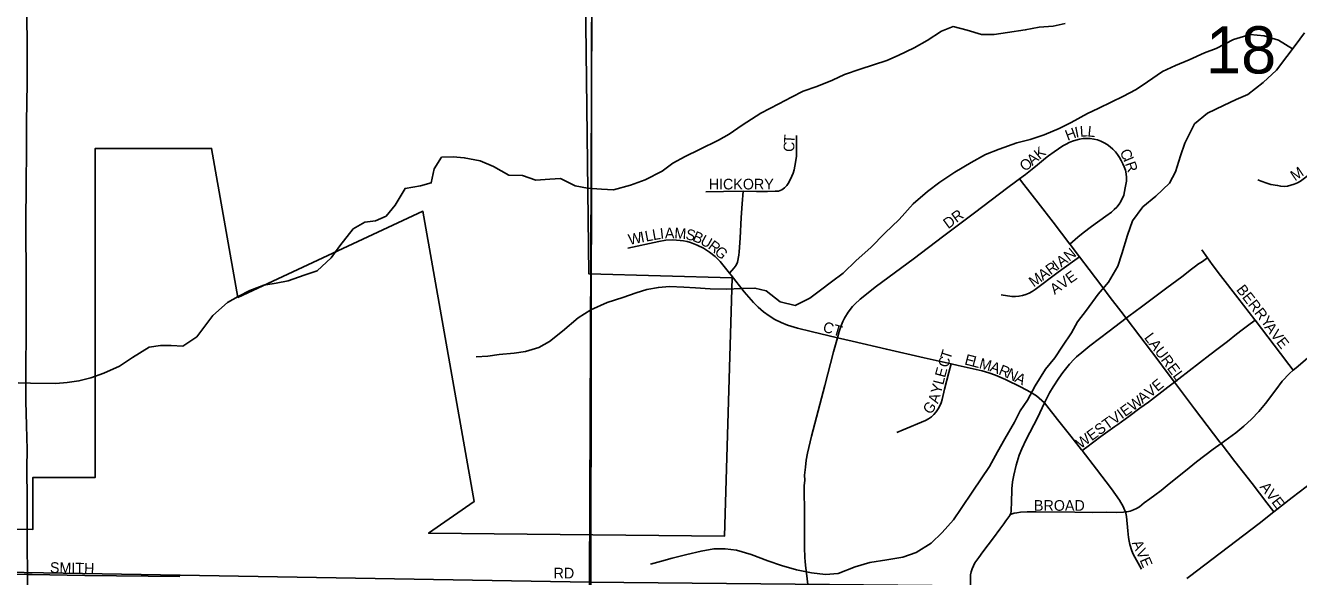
# Model space of a CAD drawing. Extents: x 1874609 to 2204689, y 815661 to 1281160.
# Drawn here: x 2010253 to 2016212, y 1041183 to 1043764 of the extents above; entities that cross this region are included whole.
import ezdxf

# ---------------------------------------------------------------- set-up
doc = ezdxf.new("R2010")
doc.units = 0
for name, color, linetype in [('GM_X_City_Street', 7, 'Continuous'), ('GM_X_City_Street_Text', 7, 'Continuous'), ('GM_X_Corporation', 7, 'Continuous'), ('GM_X_County_Road', 7, 'Continuous'), ('GM_X_Minor_River', 7, 'Continuous'), ('GM_X_Section', 7, 'Continuous'), ('GM_X_Section_Text', 7, 'Continuous'), ('GM_X_Township', 7, 'Continuous')]:
    doc.layers.add(name, color=color, linetype=linetype)

msp = doc.modelspace()

# ---------------------------------------------------------------- linework, layer by layer
at = {"layer": 'GM_X_City_Street'}
for points in [[(2016021.8, 1043041), (2016036.8, 1043034.7), (2016063.9, 1043026), (2016083, 1043019.8), (2016113.6, 1043014.7), (2016129, 1043011.3), (2016144.7, 1043010.4), (2016160.7, 1043012), (2016176.5, 1043015.3), (2016191.7, 1043020.4), (2016206.4, 1043026.9), (2016220.6, 1043034.6), (2016234.3, 1043043.6), (2016260.3, 1043064), (2016296.6, 1043097), (2016355.3, 1043152.6), (2016380, 1043173), (2016459.2, 1043228.8), (2016538.6, 1043285.2), (2016590.1, 1043324.9), (2016665.1, 1043387.2), (2016702.4, 1043418.2)], [(2013612.2, 1042988.3), (2013674.9, 1042986.5), (2013725.9, 1042986.5), (2013761.8, 1042987.2), (2013777.9, 1042988.4), (2013786, 1042990.7), (2013793.1, 1042993.8), (2013806.3, 1043003), (2013817.1, 1043014.9), (2013826, 1043028.6), (2013840.8, 1043057.5), (2013846.5, 1043072.6), (2013850.5, 1043088.3), (2013857.9, 1043122.1), (2013861.5, 1043152), (2013861.9, 1043184.4), (2013862.7, 1043248.9)], [(2015141.1, 1042740.4), (2015166, 1042761.3), (2015178.5, 1042771.9), (2015203.8, 1042792.5), (2015243.3, 1042822.3), (2015309.9, 1042870.5), (2015336.9, 1042890.1), (2015349.6, 1042901.3), (2015361.6, 1042913.3), (2015372.6, 1042926.4), (2015380.2, 1042940.1), (2015394.5, 1042969.9), (2015398.1, 1042987.1), (2015400.3, 1043003), (2015406.3, 1043035.4), (2015407.2, 1043052.2), (2015405.8, 1043069.1), (2015401.8, 1043085.7), (2015395.9, 1043101.5), (2015389.1, 1043116.6), (2015381.8, 1043131.3), (2015373.9, 1043145.5), (2015364.9, 1043159.2), (2015354.6, 1043172.4), (2015342.9, 1043184.9), (2015330.1, 1043196.1), (2015316.3, 1043206), (2015301.7, 1043214.6), (2015286.3, 1043221.9), (2015270.4, 1043227.5), (2015253.9, 1043231.8), (2015237.1, 1043234.5), (2015220.2, 1043235.3), (2015203.3, 1043234.1), (2015186.6, 1043231.4), (2015170.1, 1043227.4), (2015154.2, 1043222), (2015138.7, 1043215.8), (2015123.6, 1043208.5), (2015109.2, 1043199.9), (2015068, 1043172.4), (2015041.1, 1043153), (2015028.1, 1043142.8), (2014990.1, 1043111.4), (2014964.9, 1043090.5), (2014933.4, 1043065.7), (2014905.8, 1043045)], [(2014053.9, 1042301.5), (2014062.1, 1042330.8), (2014072.7, 1042362.1), (2014079.2, 1042377.4), (2014086.6, 1042392.4), (2014104, 1042420.7), (2014124.2, 1042447.1), (2014135.4, 1042459.4), (2014159.8, 1042481.9), (2014236.9, 1042542.9), (2014407.9, 1042669.4), (2014551.4, 1042778.1), (2014695.1, 1042886.5), (2014851.8, 1043004.8), (2014887.4, 1043031.1), (2014905.8, 1043045)], [(2015141.1, 1042740.4), (2015063.6, 1042842.8), (2014993.6, 1042933.6), (2014925.9, 1043018.8), (2014905.8, 1043045)], [(2013437.8, 1042984.2), (2013519.9, 1042986.1), (2013612.2, 1042988.3)], [(2013548.8, 1042604), (2013569.7, 1042629.2), (2013580, 1042641.5), (2013586.6, 1042656.1), (2013592.2, 1042687.4), (2013593.6, 1042703.4), (2013598.1, 1042767.5), (2013602.7, 1042863.9), (2013607.6, 1042927.8), (2013612.2, 1042988.3)], [(2013073.2, 1042721.7), (2013217.7, 1042752.5), (2013250.6, 1042757.7), (2013283.9, 1042759.3), (2013317.2, 1042757.4), (2013333.7, 1042755.2), (2013350.2, 1042751.8), (2013366.3, 1042747.4), (2013397.5, 1042735.6), (2013427.3, 1042720.6), (2013455.2, 1042702.3), (2013481, 1042681.4), (2013505, 1042658.2), (2013548.8, 1042604)], [(2015186, 1042680.8), (2015142.7, 1042738.3), (2015141.1, 1042740.4)], [(2015785.9, 1042675.4), (2015758.6, 1042712.4)], [(2014820.8, 1042502.6), (2014870.3, 1042495), (2014886.9, 1042494.3), (2014903.5, 1042495.9), (2014919.9, 1042499.3), (2014936, 1042503.8), (2014951.4, 1042510), (2014965.9, 1042518), (2014979.7, 1042527.4), (2015086.2, 1042608.3), (2015153.6, 1042657.2), (2015186, 1042680.8)], [(2015405, 1042392.8), (2015380.3, 1042425.3), (2015330.9, 1042490.6), (2015291.2, 1042542.7), (2015231.3, 1042620.6), (2015186, 1042680.8)], [(2015405, 1042392.8), (2015417, 1042401.9), (2015476.2, 1042445.9), (2015538.9, 1042492.5), (2015595.7, 1042534.8), (2015666, 1042587.2), (2015711.7, 1042622.8), (2015729.4, 1042635.9), (2015744.4, 1042647.1), (2015757.4, 1042656), (2015785.9, 1042675.4)], [(2016008.7, 1042384), (2016008, 1042384.9), (2015928, 1042489), (2015847.5, 1042592.8), (2015808.1, 1042645), (2015785.9, 1042675.4)], [(2013548.8, 1042604), (2013556.8, 1042594.1), (2013617.7, 1042516.7), (2013660.1, 1042467), (2013682.9, 1042443.9), (2013707.4, 1042422.8), (2013733.6, 1042403.7), (2013761.4, 1042387.1), (2013790.5, 1042373), (2013820.6, 1042361.1), (2013867.3, 1042346.3), (2013931.2, 1042330.3), (2014053.9, 1042301.5)], [(2015022.3, 1041995.9), (2015031.6, 1042015.3), (2015046.5, 1042044.1), (2015062.9, 1042072.2), (2015089.8, 1042112.9), (2015109, 1042139.4), (2015139.8, 1042177.2), (2015161.8, 1042200.7), (2015173.3, 1042211.3), (2015197, 1042232.7), (2015234.5, 1042263.6), (2015325.3, 1042333), (2015405, 1042392.8)], [(2015630.8, 1042093.6), (2015597.3, 1042138.7), (2015548, 1042203.8), (2015469.2, 1042308.3), (2015405, 1042392.8)], [(2015630.8, 1042093.6), (2015651.9, 1042109.8), (2015748.8, 1042184.3), (2015796.2, 1042220.9), (2015836.4, 1042251.8), (2015878.8, 1042284.5), (2015922.3, 1042318), (2015948.1, 1042337.8), (2015973.4, 1042357.1), (2016008.7, 1042384)], [(2016187.2, 1042149.2), (2016167.3, 1042175.7), (2016128, 1042228.2), (2016008.7, 1042384)], [(2013915.2, 1041145.8), (2013912.5, 1041172.4), (2013904.1, 1041237), (2013902.3, 1041253.9), (2013901.2, 1041272.7), (2013899.5, 1041318.9), (2013899.8, 1041467.4), (2013898.3, 1041608.2), (2013900.7, 1041634.7), (2013900.1, 1041657.5), (2013904.2, 1041695), (2013907.4, 1041727.9), (2013912.9, 1041760.4), (2013932, 1041840.3), (2013995.2, 1042077.5), (2014035.6, 1042236.1), (2014053.9, 1042301.5)], [(2014053.9, 1042301.5), (2014123.1, 1042285.2), (2014282.9, 1042247.9), (2014459, 1042207.6), (2014585.7, 1042178.6)], [(2016187.2, 1042149.2), (2016200.8, 1042160.9), (2016242.5, 1042196.7), (2016281.2, 1042229.9), (2016331.7, 1042271.7), (2016370.5, 1042302), (2016386.2, 1042313.3)], [(2014331, 1041858.4), (2014361.5, 1041869.6), (2014465.8, 1041914.7), (2014480, 1041922.4), (2014493.4, 1041931.6), (2014505.4, 1041942.5), (2014516, 1041954.7), (2014525.2, 1041968.1), (2014532.9, 1041982.4), (2014539.1, 1041997.4), (2014543.8, 1042012.9), (2014554.2, 1042060.5), (2014575.1, 1042138.9), (2014585.7, 1042178.6)], [(2014585.7, 1042178.6), (2014618.9, 1042170.9), (2014731.2, 1042145.9), (2014763.1, 1042137.1), (2014794.3, 1042125.9), (2014839.7, 1042106.1), (2014913.6, 1042070.1), (2014957, 1042046.4), (2014985.3, 1042029), (2014998.7, 1042018.7), (2015011, 1042007.3), (2015022.3, 1041995.9)], [(2015849.5, 1041805.7), (2015919, 1041855.8), (2015956.6, 1041886.9), (2015992.2, 1041920.2), (2016026, 1041955.4), (2016057.4, 1041992.8), (2016106.4, 1042058.2), (2016135.5, 1042098), (2016169.6, 1042134.1), (2016187.2, 1042149.2)], [(2015198.7, 1041772.7), (2015220.7, 1041789.6), (2015286.1, 1041839.6), (2015352, 1041886.2), (2015365.7, 1041894.6), (2015417.9, 1041932.8), (2015469.9, 1041972), (2015509.5, 1042000.4), (2015600.1, 1042070.2), (2015630.8, 1042093.6)], [(2015849.5, 1041805.7), (2015844.1, 1041812.8), (2015784.4, 1041890.7), (2015725, 1041969), (2015636.1, 1042086.5), (2015630.8, 1042093.6)], [(2014862.6, 1041474.3), (2014864.9, 1041480.5), (2014866.6, 1041488.7), (2014867.3, 1041498.4), (2014868.3, 1041527.5), (2014870.5, 1041593.8), (2014873.6, 1041626.2), (2014878.8, 1041658.1), (2014889.7, 1041705.4), (2014904.6, 1041751.5), (2014916.6, 1041781.4), (2014937.2, 1041825), (2014989.9, 1041926.6), (2015022.3, 1041995.9)], [(2015022.3, 1041995.9), (2015033.2, 1041982.5), (2015084.3, 1041918.1), (2015145.5, 1041841.2), (2015195.7, 1041776.4), (2015198.7, 1041772.7)], [(2016096.6, 1041485.7), (2016182.7, 1041552.6), (2016312.5, 1041652.6), (2016403.9, 1041721.1), (2016443.6, 1041749.5), (2016524.1, 1041805.5), (2016564.2, 1041834.5), (2016615.5, 1041875.8), (2016679, 1041926.7), (2016708.9, 1041950.3)], [(2015401.7, 1041485.9), (2015409, 1041486.8), (2015424.6, 1041490.1), (2015439.6, 1041495), (2015453.7, 1041501.8), (2015466.8, 1041510.4), (2015489.9, 1041527.7), (2015515.2, 1041546.6), (2015538.9, 1041564.4), (2015568.5, 1041586.5), (2015606.7, 1041616.9), (2015682.9, 1041678.7), (2015734.3, 1041719.7), (2015812.9, 1041779.2), (2015849.5, 1041805.7)], [(2016096.6, 1041485.7), (2016064.1, 1041527.8), (2015994.2, 1041618.3), (2015913.5, 1041721.6), (2015849.5, 1041805.7)], [(2015198.7, 1041772.7), (2015266.8, 1041686.1), (2015336.2, 1041594.3), (2015373.7, 1041540.1), (2015390.9, 1041511.6), (2015398.1, 1041496.3), (2015401.7, 1041485.9)], [(2014676.5, 1041135.7), (2014676.5, 1041175.8), (2014677.3, 1041190.8), (2014679.7, 1041204.9), (2014684.5, 1041219.1), (2014690.3, 1041233.7), (2014697.3, 1041247), (2014706, 1041259.7), (2014715.3, 1041273), (2014734.2, 1041299.5), (2014784.1, 1041364.7), (2014813.4, 1041404.4), (2014832.4, 1041430.6), (2014842.2, 1041443.4), (2014851.7, 1041456.1), (2014860, 1041468.7), (2014862.6, 1041474.3)], [(2014862.6, 1041474.3), (2014880.7, 1041480.2), (2014893.1, 1041482.2), (2014910.6, 1041484.5), (2014941.4, 1041485.7), (2014984.1, 1041487), (2015164.5, 1041485.1), (2015246.5, 1041483.7), (2015311.8, 1041484.2), (2015360.7, 1041483.1), (2015393, 1041484.8), (2015401.7, 1041485.9)], [(2015401.7, 1041485.9), (2015403.6, 1041480.3), (2015407.2, 1041463.7), (2015413.5, 1041398), (2015416.5, 1041365.4), (2015418.7, 1041349.4), (2015421.8, 1041333.6), (2015431.1, 1041303.2), (2015437.6, 1041288.6), (2015469.3, 1041231.3), (2015477.3, 1041217)], [(2015689.7, 1041174.7), (2015701.2, 1041183.5), (2016027.1, 1041431.9), (2016096.6, 1041485.7)], [(2010262.7, 1041192.4), (2010262.4, 1041229.6), (2010261.5, 1041296.1), (2010260.6, 1041403.8)], [(2010024.7, 1041195.8), (2010088.5, 1041195.4), (2010262.7, 1041192.4)], [(2010261.5, 1040460.6), (2010261.5, 1040462.1), (2010261.5, 1040520.8), (2010262.4, 1040624.8), (2010262.4, 1040662.1), (2010263.3, 1040738.7), (2010263.7, 1040788.5), (2010264.2, 1040864.1), (2010263.6, 1041001.6), (2010263.3, 1041107.5), (2010262.7, 1041192.4)], [(2010262.7, 1041192.4), (2010285, 1041192.1), (2010530.8, 1041188.7), (2010975.2, 1041183)]]:
    msp.add_lwpolyline(points, dxfattribs=at)
at = {"layer": 'GM_X_Corporation'}
msp.add_lwpolyline([(2010048.7, 1041405.7), (2010287.2, 1041403.4), (2010287.3, 1041646.5), (2010579.3, 1041646.5), (2010579.4, 1043188.1), (2011124.6, 1043188), (2011247.5, 1042490.5), (2012113.3, 1042894.2), (2012352.9, 1041534.6), (2012140.1, 1041385.6), (2013525.3, 1041372.3), (2013561.3, 1042582.1), (2012889.8, 1042600.8), (2012870.5, 1044289.2), (2012774, 1044281.2), (2012798.1, 1045214.1), (2010579, 1045233.5), (2010579.1, 1046516.9), (2010425.9, 1046511), (2010421.8, 1047312.9), (2010245.1, 1047314.3)], dxfattribs=at)
at = {"layer": 'GM_X_County_Road'}
for points in [[(2010259.7, 1041646.7), (2010259.6, 1041692.9), (2010260.6, 1041778.9), (2010258.4, 1041890), (2010255.3, 1042004.8), (2010255.2, 1042070.3), (2010255.4, 1042086.6), (2010255.4, 1042135.5), (2010255.2, 1042168.3), (2010255.3, 1042217.3), (2010256.6, 1042266.6), (2010255.9, 1042332.3), (2010257, 1042416.2), (2010257, 1042480.9), (2010256.3, 1042561.4), (2010256.1, 1042602.1), (2010256.1, 1042635.9), (2010256.1, 1042677.8), (2010255.2, 1042726.1), (2010254.3, 1042806.6), (2010255.2, 1042888.7), (2010255.7, 1042970.7), (2010257.1, 1043037), (2010257.1, 1043079.9), (2010258, 1043120.9), (2010258, 1043172), (2010258.5, 1043230.5), (2010258.1, 1043312.4), (2010261.6, 1043492.8), (2010261.7, 1043575.8), (2010260.7, 1043677.9), (2010258.8, 1043803.9)], [(2010260.6, 1041403.8), (2010260.3, 1041468.1), (2010260.6, 1041521.8), (2010260.6, 1041585.6), (2010259.7, 1041646.7)]]:
    msp.add_lwpolyline(points, dxfattribs=at)
at = {"layer": 'GM_X_Minor_River'}
for points in [[(2015119.1, 1043772.8), (2015062.9, 1043761), (2014998.7, 1043755.2), (2014932.5, 1043743.4), (2014850.2, 1043731.6), (2014788, 1043721.8), (2014727.8, 1043722), (2014661.7, 1043742.3), (2014595.5, 1043758.6), (2014541.3, 1043736.7), (2014473, 1043692.8), (2014412.7, 1043658.9), (2014338.4, 1043623), (2014284.2, 1043599.1), (2014159.7, 1043559.4), (2014087.4, 1043533.6), (2014031.2, 1043507.7), (2013956.9, 1043477.9), (2013892.6, 1043456), (2013838.4, 1043428.1), (2013780.1, 1043396.2), (2013695.8, 1043352.4), (2013607.4, 1043296.5), (2013547.1, 1043254.6), (2013496.8, 1043226.7), (2013408.5, 1043182.8), (2013340.2, 1043150.9), (2013283.9, 1043119), (2013233.7, 1043081.1), (2013153.3, 1043041.2), (2013085, 1043015.4), (2013004.8, 1042993.6), (2012948.6, 1042997.8), (2012884.4, 1043002), (2012826.3, 1043012.3), (2012758.2, 1043046.6), (2012708, 1043044.8), (2012641.8, 1043039), (2012579.7, 1043061.3), (2012515.5, 1043063.5), (2012443.4, 1043103.9), (2012381.3, 1043130.2), (2012307.2, 1043144.5), (2012255, 1043148.7), (2012200.9, 1043146.9), (2012166.6, 1043092.8), (2012152.4, 1043026.7), (2012102.2, 1043012.8), (2012030, 1043001), (2011983.6, 1042922.9), (2011941.3, 1042870.9), (2011891.1, 1042849), (2011841, 1042843.2), (2011786.7, 1042811.2), (2011724.3, 1042731.2), (2011684, 1042675.2), (2011617.7, 1042615.2), (2011557.5, 1042595.3)], [(2016183.8, 1043654.2), (2016117.8, 1043695.1), (2016051.6, 1043715.4), (2015985.5, 1043721.6), (2015907.2, 1043697.8), (2015826.8, 1043656), (2015772.6, 1043636.1), (2015700.3, 1043602.2), (2015636, 1043576.4), (2015575.8, 1043548.5), (2015505.4, 1043500.6), (2015451.2, 1043464.6), (2015388.9, 1043430.8), (2015338.7, 1043406.8), (2015274.4, 1043375), (2015224.2, 1043351.1), (2015147.8, 1043309.2), (2015091.6, 1043281.3), (2015021.3, 1043251.4), (2014955.1, 1043229.6), (2014892.8, 1043213.8), (2014810.5, 1043183.9), (2014746.3, 1043160.1), (2014680, 1043122.2), (2014603.6, 1043076.3), (2014533.3, 1043030.4), (2014475, 1042986.5), (2014408.6, 1042928.5), (2014342.2, 1042854.5), (2014275.8, 1042790.5), (2014209.5, 1042724.5), (2014141.1, 1042662.6), (2014080.7, 1042604.6), (2014026.5, 1042562.6), (2013974.2, 1042524.7), (2013924, 1042486.8), (2013855.7, 1042452.9), (2013785.5, 1042469.2), (2013719.5, 1042521.6), (2013667.4, 1042533.8), (2013605.2, 1042532), (2013535, 1042528.2), (2013458.7, 1042530.5), (2013388.6, 1042534.8), (2013334.4, 1042539), (2013268.2, 1042541.2), (2013216.1, 1042537.4), (2013161.9, 1042527.5), (2013111.7, 1042511.7), (2013049.5, 1042489.8), (2012975.2, 1042466), (2012898.9, 1042432.1), (2012840.6, 1042394.2), (2012766.2, 1042332.3), (2012705.9, 1042284.3), (2012655.6, 1042256.4), (2012593.4, 1042236.5), (2012541.2, 1042228.7), (2012471, 1042222.9), (2012416.8, 1042215.1), (2012362.7, 1042211.3)], [(2016240.2, 1043728.8), (2016195.9, 1043670.7), (2016157.7, 1043618.7), (2016109.3, 1043554.6), (2016047, 1043496.7), (2015974.6, 1043440.8), (2015920.4, 1043416.8), (2015860.1, 1043389), (2015785.8, 1043353.1), (2015725.5, 1043303.2), (2015679.1, 1043213), (2015658.9, 1043152.9), (2015636.6, 1043078.7), (2015608.4, 1043024.7), (2015544, 1042964.7), (2015483.7, 1042914.7), (2015435.4, 1042848.7), (2015411.1, 1042782.5), (2015384.8, 1042694.3), (2015366.6, 1042636.2), (2015322.2, 1042562.1), (2015273.9, 1042506.1), (2015219.6, 1042430.1), (2015177.3, 1042376), (2015149, 1042324), (2015106.8, 1042261.9), (2015070.5, 1042207.8), (2015028.2, 1042153.8), (2014979.9, 1042075.7), (2014943.6, 1042009.6), (2014909.3, 1041959.6), (2014883.1, 1041905.5), (2014836.7, 1041827.4), (2014802.5, 1041767.3), (2014766.2, 1041699.2), (2014725.9, 1041641.2), (2014687.6, 1041583.2), (2014633.2, 1041501.1), (2014597, 1041449), (2014544.6, 1041389), (2014492.4, 1041339), (2014422, 1041295.1), (2014359.8, 1041273.3), (2014285.5, 1041261.5), (2014205.3, 1041249.7), (2014137, 1041227.9), (2014056.7, 1041198.1), (2013998.5, 1041192.3), (2013932.3, 1041200.5), (2013862.2, 1041214.8), (2013792, 1041235.1), (2013727.9, 1041257.4), (2013649.8, 1041285.8), (2013581.6, 1041306.1), (2013527.5, 1041312.3), (2013475.3, 1041312.5), (2013415.1, 1041302.7), (2013348.9, 1041286.8), (2013280.7, 1041269), (2013230.5, 1041255.1), (2013178.3, 1041241.3)], [(2011557.5, 1042595.3), (2011483.2, 1042567.5), (2011427, 1042557.7), (2011368.8, 1042547.8), (2011302.5, 1042522), (2011248.3, 1042494.1), (2011198.1, 1042466.2), (2011129.7, 1042406.2), (2011093.4, 1042356.2), (2011055.2, 1042306.1), (2010988.9, 1042262.2), (2010934.7, 1042264.4), (2010884.6, 1042264.6), (2010832.4, 1042256.7), (2010754, 1042208.9), (2010693.8, 1042168.9), (2010619.4, 1042135.1), (2010559.2, 1042113.2), (2010503, 1042099.4), (2010448.8, 1042091.5), (2010394.7, 1042087.7), (2010276.3, 1042088.1), (2010218.2, 1042090.3)]]:
    msp.add_lwpolyline(points, dxfattribs=at)
at = {"layer": 'GM_X_Section'}
for points in [[(2012915.3, 1046513.3), (2012892.7, 1041156.5), (2007599.8, 1041247.3), (2007626.4, 1046598.1)], [(2019020.7, 1046448.2), (2018988, 1041097.3), (2012892.7, 1041156.5), (2012915.3, 1046513.3)], [(2007599.8, 1041247.3), (2012892.7, 1041156.5), (2012877.9, 1035897.7), (2011531.4, 1035800.8), (2010681, 1035777), (2010086.6, 1035805.8), (2009320.1, 1035878.2), (2007577.2, 1035888.5)]]:
    msp.add_lwpolyline(points, close=True, dxfattribs=at)
at = {"layer": 'GM_X_Township'}
for points in [[(2012924.9, 1056002.2), (2012935.3, 1053679.3), (2012914.5, 1051827.7), (2012910.2, 1048822.6), (2012903.7, 1044302.1), (2012899.1, 1041173.4), (2012896.1, 1039044.8), (2012861.2, 1035880.2), (2012864.4, 1032937.1), (2012859.2, 1032479.4), (2012845.9, 1030538.4), (2012837.6, 1027645.9), (2012830.6, 1025241.9), (2010175.8, 1025275.6)], [(2037504.4, 1025002.2), (2030477.9, 1025070.5), (2023338.3, 1025139.8), (2019554.9, 1025176.6), (2018880.2, 1025183.1), (2014559, 1025225.1), (2013359, 1025236.7), (2012830.6, 1025241.9), (2012837.6, 1027645.9), (2012845.9, 1030538.4), (2012859.2, 1032479.4), (2012864.4, 1032937.1), (2012861.2, 1035880.2), (2012896.1, 1039044.8), (2012899.1, 1041173.4), (2012903.7, 1044302.1), (2012910.2, 1048822.6), (2012914.5, 1051827.7), (2012935.3, 1053679.3), (2012924.9, 1056002.2)]]:
    msp.add_lwpolyline(points, dxfattribs=at)

# ---------------------------------------------------------------- texts
at = {"layer": 'GM_X_City_Street_Text'}
for s, rotation, p in [('T', 86.30949, (2013852.7, 1043210)), ('H', 20.68909, (2015130.9, 1043223.2)), ('I', 11.30993, (2015170, 1043238.1)), ('L', 3.66324, (2015189.8, 1043242.2)), ('L', 354.11541, (2015222.7, 1043244.5)), ('C', 87.42499, (2013850.9, 1043170.7)), ('K', 39.17867, (2014999.2, 1043134)), ('C', 295.88093, (2015373.5, 1043171.3)), ('O', 40.25047, (2014932.3, 1043077.3)), ('A', 40.26911, (2014965.9, 1043105.7)), ('I', 292.94605, (2015390.5, 1043136.2)), ('R', 289.12616, (2015398.8, 1043116.8)), ('M', 33.99821, (2016195.3, 1043033.4)), ('HICKORY', 0.00001, (2013451.2, 1042995.9)), ('DR', 36.24941, (2014572, 1042809.3)), ('W', 10.89442, (2013079.8, 1042736.2)), ('I', 10.94525, (2013136, 1042747)), ('L', 10.88656, (2013157.6, 1042751.2)), ('L', 10.1631, (2013192, 1042757.8)), ('I', 6.61535, (2013225.8, 1042763.9)), ('A', 0.98362, (2013246.3, 1042766.3)), ('M', 356.44639, (2013289.3, 1042767.1)), ('S', 346.82518, (2013339.8, 1042764.1)), ('B', 337.07564, (2013371.9, 1042756.8)), ('U', 331.42094, (2013407.2, 1042742)), ('R', 323.20297, (2013444.3, 1042721.9)), ('G', 316.45296, (2013474.8, 1042699.2)), ('N', 39.18466, (2015138.6, 1042657.4)), ('R', 35.96861, (2015050.8, 1042593.4)), ('I', 35.96953, (2015082.9, 1042616.6)), ('A', 36.09691, (2015100.8, 1042629.7)), ('M', 35.97381, (2014972.4, 1042536.5)), ('A', 35.95184, (2015015.2, 1042567.5)), ('AVE', 35.30616, (2015070.6, 1042501.6)), ('BERRY', 307.87541, (2015918.2, 1042525.9)), ('CT', 343.60907, (2013981.8, 1042331.1)), ('AVE', 308.04039, (2016050.2, 1042349.9)), ('LAUREL', 306.87149, (2015487.1, 1042301.4)), ('T', 72.16995, (2014582, 1042195.7)), ('E', 345.36074, (2014645.7, 1042177.3)), ('E', 74.82395, (2014557.2, 1042111.9)), ('C', 72.3099, (2014570, 1042158)), ('L', 345.38443, (2014679.8, 1042168.4)), ('M', 344.66502, (2014713.7, 1042159.5)), ('A', 339.98888, (2014763.6, 1042145.9)), ('R', 337.86946, (2014804.5, 1042131)), ('L', 75.92399, (2014548.7, 1042078)), ('N', 334.77444, (2014840.5, 1042116.4)), ('A', 333.46428, (2014880, 1042097.8)), ('AVE', 39.29265, (2015482.4, 1041990.6)), ('Y', 75.99716, (2014538, 1042035.4)), ('G', 52.54868, (2014488.4, 1041938.5)), ('A', 72.54031, (2014523.9, 1041990.2)), ('WESTVIEW', 35.80303, (2015192.3, 1041779.6)), ('AVE', 308.05089, (2016028.2, 1041601.9)), ('BROAD', 0.00001, (2014973.6, 1041491.1)), ('A', 294.49279, (2015430.9, 1041340.5)), ('V', 294.49279, (2015449.1, 1041300.4)), ('E', 293.33847, (2015467.3, 1041260.6)), ('SMITH', 358.69465, (2010367.1, 1041200.7)), ('RD', 0.00001, (2012725.2, 1041174.3))]:
    msp.add_text(s, height=50, rotation=rotation, dxfattribs=at).set_placement(p)
at = {"layer": 'GM_X_Section_Text'}
msp.add_text('18', height=221, rotation=0.00001, dxfattribs=at).set_placement((2015778.8, 1043539))

doc.saveas('drawing.dxf')
